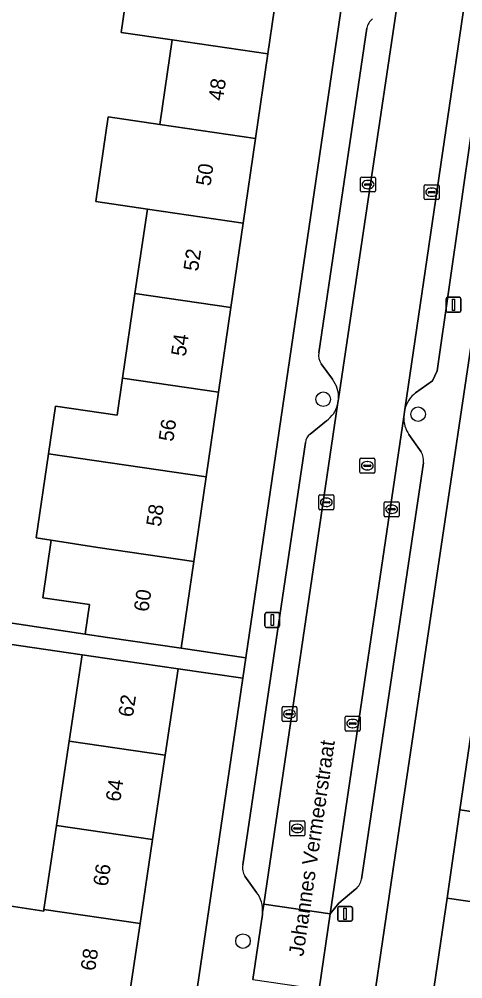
# Model space of a CAD drawing. Extents: x 163683 to 164494, y 382709 to 383872.
# Drawn here: x 163833.3 to 163863.1, y 383038.7 to 383103.2 of the extents above; entities that cross this region are included whole.
import ezdxf

# ---------------------------------------------------------------- set-up
doc = ezdxf.new("R2010")
doc.units = 0
for name, color, linetype in [('IMGEO_Boom', 7, 'Continuous'), ('IMGEO_Erf', 7, 'Continuous'), ('IMGEO_Kolk', 7, 'Continuous'), ('IMGEO_Lichtmast', 7, 'Continuous'), ('IMGEO_Openbare_ruimte_label', 7, 'Continuous'), ('IMGEO_Pand', 7, 'Continuous'), ('IMGEO_Pand_nummerreeks', 7, 'Continuous'), ('IMGEO_Parkeervlak_open', 7, 'Continuous'), ('IMGEO_Rijbaan_lokaal_open', 7, 'Continuous'), ('IMGEO_Rioolput', 7, 'Continuous'), ('IMGEO_Voetpad_open', 7, 'Continuous')]:
    doc.layers.add(name, color=color, linetype=linetype)

msp = doc.modelspace()

# ---------------------------------------------------------------- linework, layer by layer
at = {"layer": 'IMGEO_Boom'}
for centre in [(163853.749, 383077.686), (163860.123, 383076.683), (163848.36, 383041.251)]:
    msp.add_circle(centre, 0.489, dxfattribs=at)
at = {"layer": 'IMGEO_Erf'}
for points in [[(163827.173, 383063.475), (163837.763, 383061.88), (163838.054, 383063.877), (163834.913, 383064.335), (163835.478, 383068.207), (163834.467, 383068.363), (163835.292, 383074.021), (163835.76, 383077.227), (163839.912, 383076.621), (163840.274, 383079.101), (163841.103, 383084.789), (163841.933, 383090.478), (163838.47, 383090.986), (163839.299, 383096.675), (163842.762, 383096.167), (163843.591, 383101.856), (163840.176, 383102.357), (163841.028, 383108.189)], [(163830.929, 383038.176), (163831.757, 383043.751), (163834.973, 383043.273), (163834.988, 383043.371), (163835.838, 383049.031), (163836.689, 383054.692), (163837.562, 383060.502), (163829.28, 383061.708), (163828.407, 383055.698), (163823.256, 383056.446), (163820.201, 383036.253)], [(163840.396, 383004.806), (163848.348, 383058.925), (163843.995, 383059.565), (163843.132, 383053.756), (163842.29, 383048.093), (163841.448, 383042.432), (163840.607, 383036.77)]]:
    msp.add_lwpolyline(points, dxfattribs=at)
for points in [[(163855.281, 383106.105), (163850.875, 383106.752), (163850.024, 383100.913), (163849.194, 383095.225), (163848.365, 383089.535), (163847.535, 383083.847), (163846.706, 383078.158), (163845.877, 383072.469), (163845.047, 383066.78), (163844.196, 383060.942), (163848.55, 383060.302)], [(163866.413, 383073.834), (163867.282, 383079.771), (163868.151, 383085.709), (163869.02, 383091.646), (163869.889, 383097.585), (163870.78, 383103.672), (163867.085, 383104.221), (163858.422, 383045.96), (163856.474, 383032.686), (163860.309, 383032.123), (163861.199, 383038.207), (163862.068, 383044.144), (163862.937, 383050.083), (163863.806, 383056.02), (163864.675, 383061.958), (163865.544, 383067.895)]]:
    msp.add_lwpolyline(points, close=True, dxfattribs=at)
at = {"layer": 'IMGEO_Kolk'}
for p, q in [((163856.263, 383091.699), (163856.263, 383092.551)), ((163856.338, 383092.625), (163857.19, 383092.625)), ((163856.751, 383092.405), (163856.776, 383092.405)), ((163857.264, 383092.551), (163857.264, 383091.699)), ((163856.522, 383092.119), (163856.522, 383092.131)), ((163856.96, 383092.082), (163856.562, 383092.082)), ((163856.565, 383092.168), (163856.963, 383092.168)), ((163856.774, 383091.845), (163856.749, 383091.845)), ((163857.006, 383092.131), (163857.006, 383092.119)), ((163860.541, 383091.185), (163860.541, 383092.037)), ((163860.616, 383092.111), (163861.468, 383092.111)), ((163861.029, 383091.891), (163861.054, 383091.891)), ((163861.542, 383092.037), (163861.542, 383091.185)), ((163857.19, 383091.625), (163856.338, 383091.625)), ((163861.468, 383091.111), (163860.616, 383091.111)), ((163860.8, 383091.605), (163860.8, 383091.617)), ((163861.238, 383091.568), (163860.84, 383091.568)), ((163860.843, 383091.654), (163861.241, 383091.654)), ((163861.052, 383091.331), (163861.027, 383091.331)), ((163861.284, 383091.617), (163861.284, 383091.605)), ((163853.458, 383070.331), (163853.458, 383071.183)), ((163853.533, 383071.257), (163854.385, 383071.257)), ((163854.459, 383071.183), (163854.459, 383070.331)), ((163853.717, 383070.751), (163853.717, 383070.763)), ((163854.155, 383070.714), (163853.757, 383070.714)), ((163853.76, 383070.8), (163854.158, 383070.8)), ((163853.969, 383070.477), (163853.944, 383070.477)), ((163853.946, 383071.037), (163853.971, 383071.037)), ((163854.201, 383070.763), (163854.201, 383070.751)), ((163857.846, 383069.863), (163857.846, 383070.715)), ((163857.921, 383070.789), (163858.773, 383070.789)), ((163858.334, 383070.569), (163858.359, 383070.569)), ((163858.847, 383070.715), (163858.847, 383069.863)), ((163854.385, 383070.257), (163853.533, 383070.257)), ((163858.773, 383069.789), (163857.921, 383069.789)), ((163858.105, 383070.283), (163858.105, 383070.295)), ((163858.543, 383070.246), (163858.145, 383070.246)), ((163858.148, 383070.332), (163858.546, 383070.332)), ((163858.357, 383070.009), (163858.332, 383070.009)), ((163858.589, 383070.295), (163858.589, 383070.283)), ((163850.984, 383056.094), (163850.984, 383056.946)), ((163851.059, 383057.02), (163851.911, 383057.02)), ((163851.985, 383056.946), (163851.985, 383056.094)), ((163851.243, 383056.514), (163851.243, 383056.526)), ((163851.681, 383056.477), (163851.283, 383056.477)), ((163851.286, 383056.563), (163851.684, 383056.563)), ((163851.495, 383056.24), (163851.47, 383056.24)), ((163851.472, 383056.8), (163851.497, 383056.8)), ((163851.727, 383056.526), (163851.727, 383056.514)), ((163855.232, 383055.454), (163855.232, 383056.306)), ((163855.307, 383056.38), (163856.159, 383056.38)), ((163856.233, 383056.306), (163856.233, 383055.454)), ((163851.911, 383056.02), (163851.059, 383056.02)), ((163855.491, 383055.874), (163855.491, 383055.886)), ((163855.929, 383055.837), (163855.531, 383055.837)), ((163855.534, 383055.923), (163855.932, 383055.923)), ((163855.743, 383055.6), (163855.718, 383055.6)), ((163855.72, 383056.16), (163855.745, 383056.16)), ((163855.975, 383055.886), (163855.975, 383055.874)), ((163856.159, 383055.38), (163855.307, 383055.38))]:
    msp.add_line(p, q, dxfattribs=at)
for points in [[(163856.263, 383091.699), (163856.263, 383092.551)], [(163856.338, 383092.625), (163857.19, 383092.625)], [(163857.264, 383092.551), (163857.264, 383091.699)], [(163860.541, 383091.185), (163860.541, 383092.037)], [(163860.616, 383092.111), (163861.468, 383092.111)], [(163861.542, 383092.037), (163861.542, 383091.185)], [(163857.19, 383091.625), (163856.338, 383091.625)], [(163861.468, 383091.111), (163860.616, 383091.111)], [(163853.458, 383070.331), (163853.458, 383071.183)], [(163853.533, 383071.257), (163854.385, 383071.257)], [(163854.459, 383071.183), (163854.459, 383070.331)], [(163857.846, 383069.863), (163857.846, 383070.715)], [(163857.921, 383070.789), (163858.773, 383070.789)], [(163858.847, 383070.715), (163858.847, 383069.863)], [(163854.385, 383070.257), (163853.533, 383070.257)], [(163858.773, 383069.789), (163857.921, 383069.789)], [(163850.984, 383056.094), (163850.984, 383056.946)], [(163851.059, 383057.02), (163851.911, 383057.02)], [(163851.985, 383056.946), (163851.985, 383056.094)], [(163855.232, 383055.454), (163855.232, 383056.306)], [(163855.307, 383056.38), (163856.159, 383056.38)], [(163856.233, 383056.306), (163856.233, 383055.454)], [(163851.911, 383056.02), (163851.059, 383056.02)], [(163856.159, 383055.38), (163855.307, 383055.38)]]:
    msp.add_lwpolyline(points, dxfattribs=at)
for centre, radius, start, end in [((163856.34, 383092.549), 0.0765, 91.55205, 178.44795), ((163856.34, 383092.549), 0.0765, 91.55205, 178.44795), ((163857.188, 383092.549), 0.0765, 1.55205, 88.44795), ((163857.188, 383092.549), 0.0765, 1.55205, 88.44795), ((163856.562, 383092.128), 0.0403, 85.87752, 175.75265), ((163856.559, 383092.118), 0.0366, 178.93798, 274.71019), ((163856.963, 383092.125), 0.043, 264.86636, 352.45326), ((163856.967, 383092.13), 0.0386, 1.73085, 96.63898), ((163860.618, 383092.035), 0.0765, 91.55205, 178.44795), ((163860.618, 383092.035), 0.0765, 91.55205, 178.44795), ((163861.466, 383092.035), 0.0765, 1.55205, 88.44795), ((163861.466, 383092.035), 0.0765, 1.55205, 88.44795), ((163856.34, 383091.701), 0.0765, 181.55205, 268.44795), ((163856.34, 383091.701), 0.0765, 181.55205, 268.44795), ((163857.188, 383091.701), 0.0765, 271.55205, 358.44795), ((163857.188, 383091.701), 0.0765, 271.55205, 358.44795), ((163860.618, 383091.187), 0.0765, 181.55205, 268.44795), ((163860.618, 383091.187), 0.0765, 181.55205, 268.44795), ((163860.84, 383091.614), 0.0403, 85.87752, 175.75265), ((163860.837, 383091.604), 0.0366, 178.93798, 274.71019), ((163861.241, 383091.611), 0.043, 264.86636, 352.45326), ((163861.245, 383091.616), 0.0386, 1.73085, 96.63898), ((163861.466, 383091.187), 0.0765, 271.55205, 358.44795), ((163861.466, 383091.187), 0.0765, 271.55205, 358.44795), ((163853.535, 383071.181), 0.0765, 91.55205, 178.44795), ((163853.535, 383071.181), 0.0765, 91.55205, 178.44795), ((163854.383, 383071.181), 0.0765, 1.55205, 88.44795), ((163854.383, 383071.181), 0.0765, 1.55205, 88.44795), ((163853.757, 383070.76), 0.0403, 85.87752, 175.75265), ((163853.754, 383070.75), 0.0366, 178.93798, 274.71019), ((163854.158, 383070.757), 0.043, 264.86636, 352.45326), ((163854.162, 383070.762), 0.0386, 1.73085, 96.63898), ((163857.923, 383070.713), 0.0765, 91.55205, 178.44795), ((163857.923, 383070.713), 0.0765, 91.55205, 178.44795), ((163858.771, 383070.713), 0.0765, 1.55205, 88.44795), ((163858.771, 383070.713), 0.0765, 1.55205, 88.44795), ((163853.535, 383070.333), 0.0765, 181.55205, 268.44795), ((163853.535, 383070.333), 0.0765, 181.55205, 268.44795), ((163854.383, 383070.333), 0.0765, 271.55205, 358.44795), ((163854.383, 383070.333), 0.0765, 271.55205, 358.44795), ((163857.923, 383069.865), 0.0765, 181.55205, 268.44795), ((163857.923, 383069.865), 0.0765, 181.55205, 268.44795), ((163858.145, 383070.292), 0.0403, 85.87752, 175.75265), ((163858.142, 383070.282), 0.0366, 178.93798, 274.71019), ((163858.546, 383070.289), 0.043, 264.86636, 352.45326), ((163858.55, 383070.294), 0.0386, 1.73085, 96.63898), ((163858.771, 383069.865), 0.0765, 271.55205, 358.44795), ((163858.771, 383069.865), 0.0765, 271.55205, 358.44795), ((163851.061, 383056.944), 0.0765, 91.55205, 178.44795), ((163851.061, 383056.944), 0.0765, 91.55205, 178.44795), ((163851.909, 383056.944), 0.0765, 1.55205, 88.44795), ((163851.909, 383056.944), 0.0765, 1.55205, 88.44795), ((163851.283, 383056.523), 0.0403, 85.87752, 175.75265), ((163851.28, 383056.513), 0.0366, 178.93798, 274.71019), ((163851.684, 383056.52), 0.043, 264.86636, 352.45326), ((163851.688, 383056.525), 0.0386, 1.73085, 96.63898), ((163855.309, 383056.304), 0.0765, 91.55205, 178.44795), ((163855.309, 383056.304), 0.0765, 91.55205, 178.44795), ((163856.157, 383056.304), 0.0765, 1.55205, 88.44795), ((163856.157, 383056.304), 0.0765, 1.55205, 88.44795), ((163851.061, 383056.096), 0.0765, 181.55205, 268.44795), ((163851.061, 383056.096), 0.0765, 181.55205, 268.44795), ((163851.909, 383056.096), 0.0765, 271.55205, 358.44795), ((163851.909, 383056.096), 0.0765, 271.55205, 358.44795), ((163855.531, 383055.883), 0.0403, 85.87752, 175.75265), ((163855.528, 383055.873), 0.0366, 178.93798, 274.71019), ((163855.932, 383055.88), 0.043, 264.86636, 352.45326), ((163855.936, 383055.885), 0.0386, 1.73085, 96.63898), ((163855.309, 383055.456), 0.0765, 181.55205, 268.44795), ((163855.309, 383055.456), 0.0765, 181.55205, 268.44795), ((163856.157, 383055.456), 0.0765, 271.55205, 358.44795), ((163856.157, 383055.456), 0.0765, 271.55205, 358.44795)]:
    msp.add_arc(centre, radius, start, end, dxfattribs=at)
for centre, major_axis, ratio, start_param, end_param in [((163856.75, 383092.125), (-0.387, 0.002), 0.722429, 4.712389, 7.853982), ((163856.775, 383092.125), (-0.39, 0.002), 0.717154, 1.570796, 4.712389), ((163861.028, 383091.611), (-0.387, 0.002), 0.722429, 4.712389, 7.853982), ((163861.053, 383091.611), (-0.39, 0.002), 0.717154, 1.570796, 4.712389), ((163853.945, 383070.757), (-0.387, 0.002), 0.722429, 4.712389, 7.853982), ((163853.97, 383070.757), (-0.39, 0.002), 0.717154, 1.570796, 4.712389), ((163858.333, 383070.289), (-0.387, 0.002), 0.722429, 4.712389, 7.853982), ((163858.358, 383070.289), (-0.39, 0.002), 0.717154, 1.570796, 4.712389), ((163851.471, 383056.52), (-0.387, 0.002), 0.722429, 4.712389, 7.853982), ((163851.496, 383056.52), (-0.39, 0.002), 0.717154, 1.570796, 4.712389), ((163855.719, 383055.88), (-0.387, 0.002), 0.722429, 4.712389, 7.853982), ((163855.744, 383055.88), (-0.39, 0.002), 0.717154, 1.570796, 4.712389)]:
    msp.add_ellipse(centre, major_axis=major_axis, ratio=ratio, start_param=start_param, end_param=end_param, dxfattribs=at)
at = {"layer": 'IMGEO_Lichtmast'}
for p, q in [((163862.009, 383083.64), (163862.009, 383084.44)), ((163862.009, 383084.44), (163862.009, 383083.64)), ((163862.109, 383084.54), (163862.899, 383084.54)), ((163862.899, 383084.54), (163862.109, 383084.54)), ((163862.999, 383084.44), (163862.999, 383083.64)), ((163862.999, 383083.64), (163862.999, 383084.44)), ((163862.899, 383083.54), (163862.109, 383083.54)), ((163862.109, 383083.54), (163862.899, 383083.54)), ((163849.932, 383063.341), (163850.722, 383063.341)), ((163850.722, 383063.341), (163849.932, 383063.341)), ((163849.832, 383062.441), (163849.832, 383063.241)), ((163849.832, 383063.241), (163849.832, 383062.441)), ((163850.822, 383063.241), (163850.822, 383062.441)), ((163850.822, 383062.441), (163850.822, 383063.241)), ((163850.722, 383062.341), (163849.932, 383062.341)), ((163849.932, 383062.341), (163850.722, 383062.341)), ((163854.722, 383042.69), (163854.722, 383043.49)), ((163854.722, 383043.49), (163854.722, 383042.69)), ((163854.822, 383043.59), (163855.612, 383043.59)), ((163855.612, 383043.59), (163854.822, 383043.59)), ((163855.712, 383043.49), (163855.712, 383042.69)), ((163855.712, 383042.69), (163855.712, 383043.49)), ((163855.612, 383042.59), (163854.822, 383042.59)), ((163854.822, 383042.59), (163855.612, 383042.59))]:
    msp.add_line(p, q, dxfattribs=at)
for points in [[(163862.429, 383084.415), (163862.579, 383084.415), (163862.579, 383083.665), (163862.429, 383083.665), (163862.429, 383084.415)], [(163850.252, 383063.216), (163850.402, 383063.216), (163850.402, 383062.466), (163850.252, 383062.466), (163850.252, 383063.216)], [(163855.142, 383043.465), (163855.292, 383043.465), (163855.292, 383042.715), (163855.142, 383042.715), (163855.142, 383043.465)]]:
    msp.add_lwpolyline(points, dxfattribs=at)
for centre, start, end in [((163862.109, 383084.44), 90, 180), ((163862.109, 383084.44), 90, 180), ((163862.899, 383084.44), 0, 90), ((163862.899, 383084.44), 360, 90), ((163862.109, 383083.64), 180, 270), ((163862.109, 383083.64), 180, 270), ((163862.899, 383083.64), 270, 0), ((163862.899, 383083.64), 270, 0), ((163849.932, 383063.241), 90, 180), ((163849.932, 383063.241), 90, 180), ((163850.722, 383063.241), 0, 90), ((163850.722, 383063.241), 360, 90), ((163849.932, 383062.441), 180, 270), ((163849.932, 383062.441), 180, 270), ((163850.722, 383062.441), 270, 0), ((163850.722, 383062.441), 270, 0), ((163854.822, 383043.49), 90, 180), ((163854.822, 383043.49), 90, 180), ((163855.612, 383043.49), 0, 90), ((163855.612, 383043.49), 360, 90), ((163854.822, 383042.69), 180, 270), ((163854.822, 383042.69), 180, 270), ((163855.612, 383042.69), 270, 0), ((163855.612, 383042.69), 270, 0)]:
    msp.add_arc(centre, 0.1, start, end, dxfattribs=at)
at = {"layer": 'IMGEO_Pand'}
for points in [[(163850.875, 383106.752), (163845.928, 383107.473), (163844.442, 383107.69), (163841.028, 383108.189), (163840.176, 383102.357), (163843.591, 383101.856), (163850.024, 383100.913)], [(163843.591, 383101.856), (163842.762, 383096.167), (163849.194, 383095.225), (163850.024, 383100.913)], [(163849.194, 383095.225), (163842.762, 383096.167), (163839.299, 383096.675), (163838.47, 383090.986), (163841.933, 383090.478), (163848.365, 383089.535)], [(163841.103, 383084.789), (163847.535, 383083.847), (163848.365, 383089.535), (163841.933, 383090.478)], [(163841.103, 383084.789), (163840.274, 383079.101), (163846.706, 383078.158), (163847.535, 383083.847)], [(163846.706, 383078.158), (163840.274, 383079.101), (163839.912, 383076.621), (163835.76, 383077.227), (163835.292, 383074.021), (163839.444, 383073.412), (163845.877, 383072.469)], [(163845.877, 383072.469), (163839.444, 383073.412), (163835.292, 383074.021), (163834.467, 383068.363), (163835.478, 383068.207), (163838.615, 383067.722), (163845.047, 383066.78)], [(163845.047, 383066.78), (163838.615, 383067.722), (163835.478, 383068.207), (163834.913, 383064.335), (163838.054, 383063.877), (163837.763, 383061.88), (163839.249, 383061.663), (163844.196, 383060.942)], [(163836.689, 383054.692), (163843.132, 383053.756), (163843.995, 383059.565), (163839.075, 383060.282), (163837.562, 383060.502)], [(163869.861, 383049.075), (163870.725, 383055.013), (163863.806, 383056.02), (163862.937, 383050.083)], [(163836.689, 383054.692), (163835.838, 383049.031), (163842.29, 383048.093), (163843.132, 383053.756)], [(163862.068, 383044.144), (163868.996, 383043.136), (163869.861, 383049.075), (163862.937, 383050.083)], [(163841.448, 383042.432), (163842.29, 383048.093), (163835.838, 383049.031), (163834.988, 383043.371)], [(163868.132, 383037.198), (163868.996, 383043.136), (163862.068, 383044.144), (163861.199, 383038.207)], [(163841.448, 383042.432), (163834.988, 383043.371), (163834.973, 383043.273), (163831.757, 383043.751), (163830.929, 383038.176), (163834.137, 383037.71), (163840.607, 383036.77)]]:
    msp.add_lwpolyline(points, close=True, dxfattribs=at)
at = {"layer": 'IMGEO_Parkeervlak_open'}
for points in [[(163854.78, 383077.716), (163858.894, 383105.434)], [(163863.259, 383104.454), (163859.224, 383077.004)], [(163859.962, 383078.121), (163861.089, 383078.916), (163861.416, 383079.599), (163864.544, 383101.478), (163864.427, 383102.155), (163863.686, 383103.224)], [(163856.685, 383102.628), (163853.464, 383080.804)], [(163853.605, 383080.077), (163854.366, 383079.029)], [(163849.675, 383043.181), (163849.758, 383043.744), (163854.715, 383077.318)], [(163853.963, 383076.245), (163852.868, 383075.347)], [(163859.156, 383076.5), (163854.212, 383043.097), (163854.797, 383043.805), (163855.935, 383044.757)], [(163860.321, 383074.152), (163859.51, 383075.313)], [(163852.556, 383074.776), (163848.353, 383046.374)], [(163856.332, 383045.42), (163860.479, 383073.411)], [(163848.486, 383045.621), (163849.27, 383044.529)]]:
    msp.add_lwpolyline(points, dxfattribs=at)
for centre, radius, start, end in [((163857.605, 383102.51), 0.927, 126.05576, 172.71251), ((163854.361, 383080.601), 0.919, 167.22574, 214.72649), ((163852.854, 383077.831), 1.929, 356.59761, 38.4034), ((163861.245, 383076.471), 2.09, 127.86513, 165.22952), ((163852.852, 383077.824), 1.93, 305.13683, 344.81465), ((163861.247, 383076.477), 2.091, 179.37822, 213.83419), ((163853.402, 383074.684), 0.851, 128.87088, 173.82387), ((163859.496, 383073.589), 0.999, 349.74809, 34.32523), ((163849.27, 383046.148), 0.945, 166.14743, 213.88589), ((163855.207, 383045.643), 1.147, 309.39629, 348.77792), ((163847.709, 383043.325), 1.972, 355.8098, 37.63548)]:
    msp.add_arc(centre, radius, start, end, dxfattribs=at)
at = {"layer": 'IMGEO_Rijbaan_lokaal_open'}
for points in [[(163854.78, 383077.716), (163854.715, 383077.318), (163849.758, 383043.744), (163854.212, 383043.097), (163859.156, 383076.5), (163859.224, 383077.004), (163863.259, 383104.454), (163863.269, 383104.674), (163864.308, 383111.615), (163864.369, 383112.014), (163866.174, 383123.88), (163866.197, 383124.078), (163866.703, 383127.414), (163862.177, 383128.016), (163861.798, 383125.141), (163861.755, 383124.889), (163859.922, 383112.474), (163859.678, 383110.807), (163858.937, 383105.729), (163858.894, 383105.434)], [(163854.212, 383043.097), (163849.758, 383043.744), (163849.675, 383043.181), (163849.66, 383043.044), (163849.011, 383038.672), (163853.474, 383038.025)]]:
    msp.add_lwpolyline(points, close=True, dxfattribs=at)
at = {"layer": 'IMGEO_Rioolput'}
for p, q in [((163856.29, 383073.718), (163857.142, 383073.718)), ((163856.215, 383072.792), (163856.215, 383073.644)), ((163856.474, 383073.212), (163856.474, 383073.224)), ((163856.912, 383073.175), (163856.514, 383073.175)), ((163856.517, 383073.261), (163856.915, 383073.261)), ((163856.703, 383073.498), (163856.728, 383073.498)), ((163856.958, 383073.224), (163856.958, 383073.212)), ((163857.216, 383073.644), (163857.216, 383072.792)), ((163857.142, 383072.718), (163856.29, 383072.718)), ((163856.726, 383072.938), (163856.701, 383072.938)), ((163851.509, 383048.405), (163851.509, 383049.257)), ((163851.584, 383049.331), (163852.436, 383049.331)), ((163852.51, 383049.257), (163852.51, 383048.405)), ((163851.768, 383048.825), (163851.768, 383048.837)), ((163852.206, 383048.788), (163851.808, 383048.788)), ((163851.811, 383048.874), (163852.209, 383048.874)), ((163852.02, 383048.551), (163851.995, 383048.551)), ((163851.997, 383049.111), (163852.022, 383049.111)), ((163852.252, 383048.837), (163852.252, 383048.825)), ((163852.436, 383048.331), (163851.584, 383048.331))]:
    msp.add_line(p, q, dxfattribs=at)
for points in [[(163856.29, 383073.718), (163857.142, 383073.718)], [(163856.215, 383072.792), (163856.215, 383073.644)], [(163857.216, 383073.644), (163857.216, 383072.792)], [(163857.142, 383072.718), (163856.29, 383072.718)], [(163851.509, 383048.405), (163851.509, 383049.257)], [(163851.584, 383049.331), (163852.436, 383049.331)], [(163852.51, 383049.257), (163852.51, 383048.405)], [(163852.436, 383048.331), (163851.584, 383048.331)]]:
    msp.add_lwpolyline(points, dxfattribs=at)
for centre, radius, start, end in [((163856.292, 383073.642), 0.0765, 91.55205, 178.44795), ((163856.292, 383073.642), 0.0765, 91.55205, 178.44795), ((163857.14, 383073.642), 0.0765, 1.55205, 88.44795), ((163857.14, 383073.642), 0.0765, 1.55205, 88.44795), ((163856.514, 383073.221), 0.0403, 85.87752, 175.75265), ((163856.511, 383073.211), 0.0366, 178.93798, 274.71019), ((163856.915, 383073.218), 0.043, 264.86636, 352.45326), ((163856.919, 383073.223), 0.0386, 1.73085, 96.63898), ((163856.292, 383072.794), 0.0765, 181.55205, 268.44795), ((163856.292, 383072.794), 0.0765, 181.55205, 268.44795), ((163857.14, 383072.794), 0.0765, 271.55205, 358.44795), ((163857.14, 383072.794), 0.0765, 271.55205, 358.44795), ((163851.586, 383049.255), 0.0765, 91.55205, 178.44795), ((163851.586, 383049.255), 0.0765, 91.55205, 178.44795), ((163852.434, 383049.255), 0.0765, 1.55205, 88.44795), ((163852.434, 383049.255), 0.0765, 1.55205, 88.44795), ((163851.808, 383048.834), 0.0403, 85.87752, 175.75265), ((163851.805, 383048.824), 0.0366, 178.93798, 274.71019), ((163852.209, 383048.831), 0.043, 264.86636, 352.45326), ((163852.213, 383048.836), 0.0386, 1.73085, 96.63898), ((163851.586, 383048.407), 0.0765, 181.55205, 268.44795), ((163851.586, 383048.407), 0.0765, 181.55205, 268.44795), ((163852.434, 383048.407), 0.0765, 271.55205, 358.44795), ((163852.434, 383048.407), 0.0765, 271.55205, 358.44795)]:
    msp.add_arc(centre, radius, start, end, dxfattribs=at)
for centre, major_axis, ratio, start_param, end_param in [((163856.702, 383073.218), (-0.387, 0.002), 0.722429, 4.712389, 7.853982), ((163856.727, 383073.218), (-0.39, 0.002), 0.717154, 1.570796, 4.712389), ((163851.996, 383048.831), (-0.387, 0.002), 0.722429, 4.712389, 7.853982), ((163852.021, 383048.831), (-0.39, 0.002), 0.717154, 1.570796, 4.712389)]:
    msp.add_ellipse(centre, major_axis=major_axis, ratio=ratio, start_param=start_param, end_param=end_param, dxfattribs=at)
at = {"layer": 'IMGEO_Voetpad_open'}
for points in [[(163858.839, 383130.624), (163856.043, 383111.356), (163855.512, 383107.699), (163855.308, 383106.292), (163855.281, 383106.105), (163848.55, 383060.302), (163848.348, 383058.925), (163840.396, 383004.806), (163837.504, 382984.157), (163837.364, 382983.156), (163834.947, 382966.01), (163834.128, 382959.773), (163833.909, 382958.105), (163836.958, 382956.606), (163837.962, 382963.244), (163838.367, 382966.298)], [(163858.422, 383045.96), (163867.085, 383104.221), (163867.295, 383105.634), (163870.908, 383129.928), (163867.129, 383130.217), (163866.703, 383127.414), (163866.197, 383124.078), (163866.174, 383123.88)], [(163863.686, 383103.224), (163864.427, 383102.155), (163864.544, 383101.478), (163861.416, 383079.599), (163861.089, 383078.916), (163859.962, 383078.121)], [(163853.464, 383080.804), (163856.685, 383102.628)], [(163854.366, 383079.029), (163853.605, 383080.077)], [(163854.715, 383077.318), (163854.78, 383077.716)], [(163859.224, 383077.004), (163859.156, 383076.5)], [(163852.868, 383075.347), (163853.963, 383076.245)], [(163859.51, 383075.313), (163860.321, 383074.152)], [(163848.353, 383046.374), (163852.556, 383074.776)], [(163860.479, 383073.411), (163856.332, 383045.42)], [(163829.28, 383061.708), (163837.562, 383060.502), (163839.075, 383060.282), (163843.995, 383059.565), (163848.348, 383058.925), (163848.55, 383060.302), (163844.196, 383060.942), (163839.249, 383061.663), (163837.763, 383061.88), (163827.173, 383063.475)], [(163841.755, 382957.438), (163841.654, 382956.897), (163841.534, 382955.938), (163845.732, 382955.951), (163849.405, 382981.015), (163849.641, 382982.589), (163849.133, 382982.664), (163856.163, 383030.566), (163856.474, 383032.686), (163858.422, 383045.96)], [(163849.27, 383044.529), (163848.486, 383045.621)], [(163855.935, 383044.757), (163854.797, 383043.805), (163854.212, 383043.097), (163853.474, 383038.025)], [(163849.011, 383038.672), (163849.66, 383043.044), (163849.675, 383043.181)]]:
    msp.add_lwpolyline(points, dxfattribs=at)
for centre, radius, start, end in [((163857.605, 383102.51), 0.927, 126.05576, 172.71251), ((163854.361, 383080.601), 0.919, 167.22574, 214.72649), ((163852.854, 383077.831), 1.929, 356.59761, 38.4034), ((163861.245, 383076.471), 2.09, 127.86513, 165.22952), ((163852.852, 383077.824), 1.93, 305.13683, 344.81465), ((163861.247, 383076.477), 2.091, 179.37822, 213.83419), ((163853.402, 383074.684), 0.851, 128.87088, 173.82387), ((163859.496, 383073.589), 0.999, 349.74809, 34.32523), ((163849.27, 383046.148), 0.945, 166.14743, 213.88589), ((163855.207, 383045.643), 1.147, 309.39629, 348.77792), ((163847.709, 383043.325), 1.972, 355.8098, 37.63548)]:
    msp.add_arc(centre, radius, start, end, dxfattribs=at)

# ---------------------------------------------------------------- texts
at = {"layer": 'IMGEO_Openbare_ruimte_label'}
msp.add_text('Johannes Vermeerstraat', height=1, rotation=81.65913, dxfattribs=at).set_placement((163852.413, 383040.191))
at = {"layer": 'IMGEO_Pand_nummerreeks'}
for s, rotation, p in [('48', 81.70484, (163847.01, 383097.712)), ('50', 81.70484, (163846.175, 383091.986)), ('52', 81.70484, (163845.339, 383086.254)), ('54', 81.70484, (163844.505, 383080.53)), ('56', 81.70378, (163843.671, 383074.804)), ('58', 81.70378, (163842.836, 383069.081)), ('60', 81.70378, (163842.001, 383063.355)), ('62', 81.5442, (163840.958, 383056.271)), ('64', 81.5442, (163840.112, 383050.585)), ('66', 81.5442, (163839.266, 383044.896)), ('68', 81.54335, (163838.421, 383039.21))]:
    msp.add_text(s, height=1, rotation=rotation, dxfattribs=at).set_placement(p)

doc.saveas('drawing.dxf')
